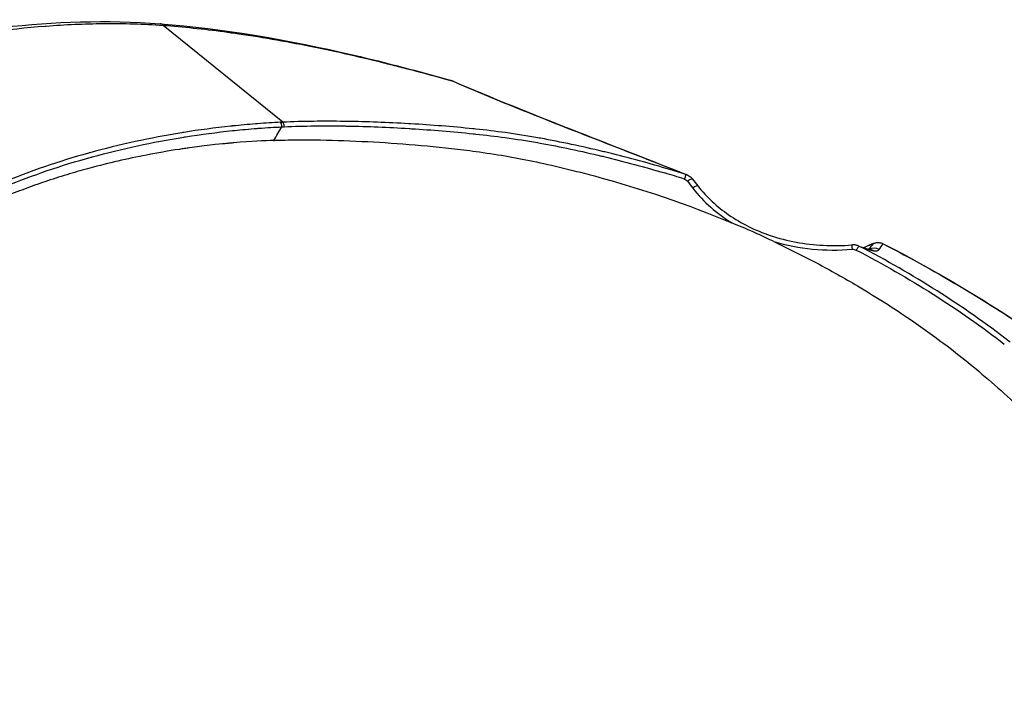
# Model space of a CAD drawing. Header units: millimetres. Extents: x 0 to 7374, y 0 to 4200.
# Tile 612 of 656: x 4776 to 4849, y 2158 to 2208. Entities that reach past the tile are written whole.
import ezdxf

# ---------------------------------------------------------------- set-up
doc = ezdxf.new("R2010")
doc.units = ezdxf.units.MM
doc.header["$LTSCALE"] = 0.2
doc.layers.add('01_Object Line', color=4, linetype='Continuous')

# ---------------------------------------------------------------- blocks, each defined once
blk = doc.blocks.new('A$C90bc888d')
for p, q in [((291.889, 380.837), (283.022, 388.024)), ((282.045, 379.627), (282.045, 379.627)), ((322.308, 376.618), (322.708, 376.104)), ((334.599, 371.672), (334.598, 371.672)), ((334.971, 371.528), (334.971, 371.528)), ((334.972, 371.528), (334.973, 371.528)), ((335.356, 371.403), (335.356, 371.403)), ((335.357, 371.402), (335.357, 371.402)), ((335.487, 371.395), (335.487, 371.395))]:
    blk.add_line(p, q)
for centre, major_axis, ratio, start_param, end_param in [((282.676, 386.624), (-0.114, -1.522), 0.435465, 2.770322, 3.141304), ((291.701, 380.356), (-0.024, 0.509), 0.276411, 4.969109, 5.885352), ((306.954, 338.71), (-56.903, 14.488), 0.696106, 4.627444, 4.650634), ((306.764, 338.361), (56.648, -14.23), 0.700319, 1.482307, 1.508445), ((326.806, 430.275), (105.654, -149.898), 0.195805, 4.938852, 4.942508), ((322.316, 375.794), (0.394, 0.308), 0.223066, 0.000465, 1.368233), ((335.749, 370.574), (0.768, -0.503), 0.997526, 1.681978, 2.555565), ((334.384, 371.206), (-1.342, -0.624), 0.022379, 3.091529, 3.60861)]:
    blk.add_ellipse(centre, major_axis=major_axis, ratio=ratio, start_param=start_param, end_param=end_param)
for points, knots in [([(250.628, 381.631), (252.339, 382.612), (254.161, 383.428), (256.033, 384.126), (256.667, 384.363), (257.306, 384.586), (257.951, 384.799), (257.96, 384.802), (257.97, 384.805), (257.979, 384.808), (259.254, 385.229), (260.553, 385.606), (261.872, 385.942), (263.202, 386.282), (264.55, 386.582), (265.914, 386.846), (268.628, 387.373), (271.418, 387.752), (274.263, 387.97), (274.273, 387.97), (274.283, 387.971), (274.293, 387.972), (274.306, 387.973), (274.319, 387.974), (274.332, 387.975), (275.734, 388.081), (277.151, 388.148), (278.586, 388.161), (278.596, 388.161), (278.605, 388.161), (278.615, 388.161), (279.342, 388.167), (280.074, 388.16), (280.812, 388.137), (280.824, 388.136), (280.835, 388.136), (280.847, 388.136), (281.569, 388.112), (282.295, 388.075), (283.022, 388.024)], [0, 0, 0, 0, 0.18613, 0.18613, 0.18613, 0.2490794, 0.2490794, 0.2490794, 0.2499729, 0.2499729, 0.2499729, 0.3744211, 0.3744211, 0.3744211, 0.4999777, 0.4999777, 0.4999777, 0.7499909, 0.7499909, 0.7499909, 0.7508764, 0.7508764, 0.7508764, 0.7520055, 0.7520055, 0.7520055, 0.8749955, 0.8749955, 0.8749955, 0.8758115, 0.8758115, 0.8758115, 0.9380751, 0.9380751, 0.9380751, 0.9390827, 0.9390827, 0.9390827, 1, 1, 1, 1]), ([(282.788, 388.146), (287.49, 387.791), (292.341, 386.942), (299.552, 385.254), (301.941, 384.626), (304.327, 383.955)], [0, 0, 0, 0, 1.520891, 1.520891, 2.26666, 2.26666, 2.26666, 2.26666]), ([(283.022, 388.024), (284.506, 387.919), (286.008, 387.76), (287.888, 387.507), (288.256, 387.455), (288.624, 387.401)], [0, 0, 0, 0, 0.8044, 0.8044, 1, 1, 1, 1]), ([(288.624, 387.401), (288.624, 387.401), (288.624, 387.401), (290.508, 387.127), (292.396, 386.798), (294.291, 386.409)], [0, 0, 0, 0, 0.000024, 0.000024, 1, 1, 1, 1]), ([(294.291, 386.409), (294.3, 386.407), (294.308, 386.405), (296.212, 386.013), (298.114, 385.571), (300.018, 385.09)], [0.0000001, 0.0000001, 0.0000001, 0.0000001, 0.0044785, 0.0044785, 1, 1, 1, 1]), ([(300.018, 385.09), (300.398, 384.994), (300.778, 384.896), (301.158, 384.797), (302.263, 384.509), (303.368, 384.209), (304.473, 383.899)], [0, 0, 0, 0, 0.2560969, 0.2560969, 0.2560969, 1, 1, 1, 1]), ([(304.327, 383.956), (304.328, 383.955), (304.346, 383.95), (304.382, 383.939), (304.43, 383.919), (304.46, 383.905), (304.473, 383.899)], [0.7086104, 0.7086104, 0.7086104, 0.7086104, 0.7145544, 0.8175038, 0.9209628, 1, 1, 1, 1]), ([(306.373, 383.091), (306.373, 383.091), (306.373, 383.091), (308.882, 382.038), (311.382, 381.043), (313.883, 380.063)], [0, 0, 0, 0, 0.000001, 0.000001, 1, 1, 1, 1]), ([(296.619, 380.895), (296.567, 380.896), (296.515, 380.897), (296.463, 380.897), (294.926, 380.919), (293.396, 380.907), (291.889, 380.837)], [0, 0, 0, 0, 0.0327482, 0.0327482, 0.0327482, 0.9999471, 0.9999471, 0.9999471, 0.9999471]), ([(291.889, 380.837), (291.915, 380.805), (291.939, 380.749), (291.958, 380.678), (291.973, 380.625), (291.984, 380.563), (291.992, 380.498)], [0.0000103, 0.0000103, 0.0000103, 0.0000103, 0.5710995, 0.5710995, 0.5710995, 0.9999987, 0.9999987, 0.9999987, 0.9999987]), ([(301.403, 380.714), (301.403, 380.714), (301.403, 380.714), (301.342, 380.718), (301.281, 380.721), (299.681, 380.812), (298.146, 380.871), (296.619, 380.895)], [0, 0, 0, 0, 0.0000048, 0.0000048, 0.0381625, 0.0381625, 1, 1, 1, 1]), ([(284.536, 380.076), (284.49, 380.069), (284.446, 380.062), (282.055, 379.671), (279.769, 379.173), (277.564, 378.565)], [0, 0, 0, 0, 0.0188125, 0.0188125, 1, 1, 1, 1]), ([(288.171, 380.558), (288.129, 380.554), (288.128, 380.554), (288.107, 380.552), (288.078, 380.549), (288.049, 380.546), (288.02, 380.542), (286.844, 380.417), (285.683, 380.262), (284.536, 380.076)], [0, 0, 0, 0, 0.017324, 0.017324, 0.017324, 0.041075, 0.041075, 0.041075, 1, 1, 1, 1]), ([(284.551, 379.731), (284.595, 379.738), (284.64, 379.745), (284.684, 379.752), (285.825, 379.934), (286.979, 380.088), (288.147, 380.211)], [0, 0, 0, 0, 0.037557, 0.037557, 0.037557, 1, 1, 1, 1]), ([(288.147, 380.211), (288.197, 380.216), (288.247, 380.221), (288.855, 380.283), (289.412, 380.336), (289.979, 380.377)], [0, 0, 0, 0, 0.081871, 0.081871, 1, 1, 1, 1]), ([(290.021, 380.725), (289.968, 380.721), (289.916, 380.717), (289.864, 380.713), (289.296, 380.668), (288.732, 380.617), (288.171, 380.558)], [0.0000001, 0.0000001, 0.0000001, 0.0000001, 0.0843653, 0.0843653, 0.0843653, 1, 1, 1, 1]), ([(289.979, 380.377), (290.031, 380.381), (290.083, 380.385), (290.136, 380.389), (290.703, 380.431), (291.267, 380.463), (291.833, 380.489)], [0, 0, 0, 0, 0.084372, 0.084372, 0.084372, 1, 1, 1, 1]), ([(291.835, 380.489), (291.837, 380.489), (291.838, 380.489), (291.84, 380.489), (291.891, 380.492), (291.941, 380.495), (291.992, 380.498)], [0.013341, 0.013341, 0.013341, 0.013341, 0.0447316, 0.0447316, 0.0447316, 0.999999, 0.999999, 0.999999, 0.999999]), ([(296.53, 380.556), (296.581, 380.555), (296.633, 380.554), (298.205, 380.524), (299.731, 380.461), (301.264, 380.368)], [0, 0, 0, 0, 0.032931, 0.032931, 1, 1, 1, 1]), ([(301.264, 380.368), (301.324, 380.364), (301.385, 380.36), (302.971, 380.262), (304.495, 380.143), (306.021, 379.979)], [0, 0, 0, 0, 0.038297, 0.038297, 1, 1, 1, 1]), ([(306.212, 380.327), (306.143, 380.334), (306.074, 380.341), (306.005, 380.348), (304.47, 380.508), (302.934, 380.625), (301.403, 380.714)], [0, 0, 0, 0, 0.0430531, 0.0430531, 0.0430531, 1, 1, 1, 1]), ([(311.021, 379.647), (311.021, 379.647), (311.021, 379.647), (310.958, 379.659), (310.895, 379.67), (310.024, 379.828), (309.216, 379.952), (307.675, 380.162), (306.943, 380.249), (306.212, 380.327)], [0, 0, 0, 0, 0.000043, 0.000043, 0.039453, 0.039453, 0.543289, 0.543289, 1, 1, 1, 1]), ([(313.883, 380.063), (313.883, 380.063), (313.883, 380.063), (315.998, 379.234), (318.113, 378.42), (320.237, 377.582)], [0, 0, 0, 0, 0.000001, 0.000001, 1, 1, 1, 1]), ([(228.217, 379.589), (226.923, 378.842), (225.667, 378.028), (223.242, 376.272), (222.072, 375.33), (219.825, 373.327), (218.748, 372.267), (216.691, 370.036), (215.711, 368.866), (212.921, 365.209), (211.263, 362.575), (208.351, 357.003), (207.096, 354.066), (204.972, 347.971), (204.103, 344.812), (202.721, 338.341), (202.207, 335.027), (201.507, 328.303), (201.319, 324.887), (201.239, 318.001), (201.347, 314.527), (201.829, 307.552), (202.204, 304.048), (203.199, 297.039), (203.818, 293.533), (205.28, 286.534), (206.123, 283.042), (208.015, 276.089), (209.065, 272.628), (212.502, 262.311), (215.177, 255.522), (221.203, 242.215), (224.556, 235.695), (228.217, 229.354), (231.878, 223.013), (235.848, 216.85), (244.359, 204.977), (248.901, 199.265), (258.523, 188.42), (263.602, 183.283), (274.262, 173.752), (279.843, 169.357), (288.543, 163.497), (291.499, 161.667), (297.503, 158.293), (300.553, 156.749), (306.728, 153.992), (309.855, 152.78), (316.149, 150.742), (319.319, 149.915), (325.661, 148.707), (328.831, 148.325), (335.113, 148.061), (338.224, 148.18), (344.305, 148.963), (347.276, 149.627), (352.992, 151.516), (355.736, 152.741), (358.325, 154.236)], [0, 0, 0, 0, 0.015625, 0.015625, 0.03125, 0.03125, 0.046875, 0.046875, 0.0625, 0.0625, 0.09375, 0.09375, 0.125, 0.125, 0.15625, 0.15625, 0.1875, 0.1875, 0.21875, 0.21875, 0.25, 0.25, 0.28125, 0.28125, 0.3125, 0.3125, 0.34375, 0.34375, 0.375, 0.375, 0.4375, 0.4375, 0.5, 0.5, 0.5, 0.5625, 0.5625, 0.625, 0.625, 0.6875, 0.6875, 0.75, 0.75, 0.78125, 0.78125, 0.8125, 0.8125, 0.84375, 0.84375, 0.875, 0.875, 0.90625, 0.90625, 0.9375, 0.9375, 0.96875, 0.96875, 1, 1, 1, 1]), ([(291.212, 379.489), (290.541, 379.462), (289.549, 379.416), (288.254, 379.305), (288.161, 379.297), (288.067, 379.289), (287.971, 379.28), (287.923, 379.276), (287.875, 379.272), (287.827, 379.267), (287.815, 379.266), (287.802, 379.265), (287.787, 379.263), (287.74, 379.259), (287.684, 379.254), (287.68, 379.253), (287.517, 379.238), (286.598, 379.163), (284.963, 378.933), (284.846, 378.917), (284.726, 378.899), (284.602, 378.881), (284.54, 378.872), (284.477, 378.863), (284.413, 378.853), (284.349, 378.844), (284.254, 378.829), (284.219, 378.824), (283.4, 378.699), (282.587, 378.558), (281.783, 378.402), (280.353, 378.126), (278.949, 377.803), (277.58, 377.434), (277.072, 377.298), (276.568, 377.155), (276.068, 377.005), (275.517, 376.84), (274.971, 376.667), (274.431, 376.486), (273.916, 376.314), (273.406, 376.134), (272.902, 375.948), (272.65, 375.854), (272.399, 375.759), (272.15, 375.663), (271.901, 375.566), (271.612, 375.451), (271.406, 375.367), (271.187, 375.278), (270.958, 375.183), (270.719, 375.081), (270.284, 374.896), (269.817, 374.69), (269.32, 374.46), (269.063, 374.341), (268.838, 374.234), (268.527, 374.083), (268.062, 373.856), (267.688, 373.665), (267.402, 373.515), (267.354, 373.49), (267.309, 373.467), (267.266, 373.444), (267.223, 373.421), (267.22, 373.42), (267.145, 373.38), (266.918, 373.259), (266.735, 373.16), (266.595, 373.083), (266.548, 373.057), (266.543, 373.054), (266.468, 373.013), (266.394, 372.972), (266.329, 372.935), (266.273, 372.904), (266.217, 372.873), (266.208, 372.868), (266.134, 372.826), (266.06, 372.784), (266.041, 372.773), (265.968, 372.731), (265.949, 372.721), (265.938, 372.714), (265.926, 372.708), (265.915, 372.701), (265.903, 372.694), (265.885, 372.684), (265.868, 372.674), (265.849, 372.664), (265.834, 372.655), (265.827, 372.651), (265.821, 372.647), (265.816, 372.644), (265.809, 372.64), (265.804, 372.636), (265.802, 372.636)], [0, 0, 0, 0, 0.109375, 0.109375, 0.109375, 0.1171875, 0.1171875, 0.1171875, 0.1210938, 0.1210938, 0.1210938, 0.122003, 0.122003, 0.122003, 0.125, 0.125, 0.125, 0.234375, 0.234375, 0.234375, 0.2421875, 0.2421875, 0.2421875, 0.2460938, 0.2460938, 0.2460938, 0.25, 0.25, 0.25, 0.3400154, 0.3400154, 0.3400154, 0.5, 0.5, 0.5, 0.5594142, 0.5594142, 0.5594142, 0.625, 0.625, 0.625, 0.6875, 0.6875, 0.6875, 0.71875, 0.71875, 0.71875, 0.75, 0.75, 0.75, 0.7832522, 0.7832522, 0.7832522, 0.84375, 0.84375, 0.84375, 0.875, 0.875, 0.875, 0.921875, 0.921875, 0.921875, 0.9296875, 0.9296875, 0.9296875, 0.9375, 0.9375, 0.9375, 0.9609375, 0.9609375, 0.9609375, 0.96875, 0.96875, 0.96875, 0.9765625, 0.9765625, 0.9765625, 0.984375, 0.984375, 0.984375, 0.9921875, 0.9921875, 0.9921875, 0.9941406, 0.9941406, 0.9941406, 0.9960938, 0.9960938, 0.9960938, 0.9979199, 0.9979199, 0.9979199, 0.9987896, 0.9987896, 0.9987896, 0.9999842, 0.9999842, 0.9999842, 0.9999842]), ([(277.661, 378.238), (277.691, 378.247), (277.72, 378.255), (279.944, 378.862), (282.218, 379.354), (284.551, 379.731), (284.551, 379.731)], [0, 0, 0, 0, 0.013332, 0.013332, 0.999898, 1, 1, 1, 1]), ([(291.212, 379.489), (291.267, 379.491), (291.283, 379.492), (291.355, 379.494), (291.391, 379.496), (291.5, 379.499), (291.572, 379.502), (291.789, 379.508), (291.933, 379.512), (292.367, 379.522), (292.657, 379.526), (293.527, 379.533), (294.108, 379.53), (295.831, 379.502), (297.027, 379.458), (300.447, 379.275), (302.941, 379.075), (305.613, 378.746), (305.929, 378.706), (306.925, 378.571), (307.67, 378.46), (309.716, 378.109), (311.134, 377.815), (312.985, 377.37), (313.253, 377.304), (314.011, 377.114), (314.515, 376.984), (318.539, 375.902), (321.914, 374.751), (325.232, 373.361)], [0.000088, 0.000088, 0.000088, 0.000088, 0.017674, 0.017674, 0.035339, 0.035339, 0.070648, 0.070648, 0.141198, 0.141198, 0.282076, 0.282076, 0.56356, 0.56356, 1.111673, 1.111673, 2.148082, 2.148082, 2.28697, 2.28697, 2.586414, 2.586414, 3.119118, 3.119118, 3.20915, 3.20915, 3.374572, 3.374572, 4.523308, 4.523308, 4.523308, 4.523308]), ([(306.021, 379.979), (306.089, 379.972), (306.158, 379.964), (306.954, 379.877), (307.678, 379.792), (308.405, 379.692)], [0, 0, 0, 0, 0.08621, 0.08621, 1, 1, 1, 1]), ([(310.799, 379.323), (310.8, 379.322), (310.8, 379.322), (310.863, 379.311), (310.925, 379.3), (312.51, 379.012), (314.034, 378.69), (315.549, 378.326)], [0, 0, 0, 0, 0.000245, 0.000245, 0.03949, 0.03949, 1, 1, 1, 1]), ([(315.806, 378.628), (315.746, 378.642), (315.686, 378.656), (314.098, 379.036), (312.561, 379.362), (311.021, 379.647)], [0, 0, 0, 0, 0.037637, 0.037637, 1, 1, 1, 1]), ([(320.531, 377.351), (320.474, 377.368), (320.417, 377.385), (318.854, 377.852), (317.334, 378.259), (315.806, 378.628)], [0, 0, 0, 0, 0.036667, 0.036667, 1, 1, 1, 1]), ([(277.564, 378.565), (277.534, 378.557), (277.504, 378.549), (277.475, 378.541), (275.259, 377.927), (273.121, 377.198), (271.084, 376.361), (269.019, 375.512), (267.052, 374.551), (265.201, 373.482)], [0, 0, 0, 0, 0.0066438, 0.0066438, 0.0066438, 0.5000528, 0.5000528, 0.5000528, 1, 1, 1, 1]), ([(265.45, 373.226), (267.29, 374.287), (269.247, 375.241), (273.329, 376.911), (275.456, 377.633), (277.661, 378.238), (277.661, 378.238)], [0, 0, 0, 0, 0.503286, 0.503286, 0.999986, 1, 1, 1, 1]), ([(315.549, 378.326), (315.549, 378.326), (315.549, 378.326), (315.608, 378.312), (315.667, 378.298), (317.241, 377.917), (318.748, 377.514), (320.239, 377.069)], [0, 0, 0, 0, 0.000087, 0.000087, 0.037711, 0.037711, 1, 1, 1, 1]), ([(321.83, 376.949), (321.823, 376.944), (321.8, 376.901), (321.749, 376.769), (321.714, 376.672), (321.696, 376.62)], [0.0000003, 0.0000003, 0.0000003, 0.0000003, 0.4285714, 0.7142857, 1, 1, 1, 1]), ([(321.696, 376.62), (321.701, 376.618), (321.706, 376.617), (321.711, 376.615), (321.745, 376.603), (321.777, 376.586), (321.807, 376.567), (321.853, 376.538), (321.895, 376.501), (321.928, 376.458)], [0.0000001, 0.0000001, 0.0000001, 0.0000001, 0.0535714, 0.0535714, 0.0535714, 0.4285714, 0.4285714, 0.4285714, 1, 1, 1, 1]), ([(321.898, 376.926), (321.99, 376.889), (322.077, 376.837), (322.21, 376.729), (322.261, 376.678), (322.305, 376.621)], [0, 0, 0, 0, 0.02985587, 0.02985587, 0.0514705, 0.0514705, 0.0514705, 0.0514705]), ([(322.307, 376.618), (322.301, 376.626), (322.291, 376.63), (322.276, 376.63), (322.246, 376.631), (322.196, 376.615), (322.134, 376.585), (322.073, 376.555), (322.001, 376.51), (321.928, 376.458)], [0.2927597, 0.2927597, 0.2927597, 0.2927597, 0.4288236, 0.4288236, 0.4288236, 0.7144024, 0.7144024, 0.7144024, 1, 1, 1, 1]), ([(322.711, 376.102), (323.346, 375.287), (324.128, 374.567), (325.924, 373.32), (326.976, 372.804), (329.328, 372.013), (330.664, 371.772), (332.711, 371.664), (333.427, 371.675), (334.138, 371.733)], [0, 0, 0, 0, 0.318793, 0.318793, 0.667985, 0.667985, 1.070268, 1.070268, 1.284545, 1.284545, 1.284545, 1.284545]), ([(328.337, 371.98), (328.073, 372.103), (327.811, 372.229), (327.289, 372.479), (327.032, 372.6), (326.252, 372.945), (325.738, 373.148), (325.232, 373.361)], [0.0001148, 0.0001148, 0.0001148, 0.0001148, 0.0889571, 0.0889571, 0.1768666, 0.1768666, 0.3347276, 0.3347276, 0.3347276, 0.3347276]), ([(328.337, 371.98), (329.409, 371.474), (330.465, 370.946), (332.541, 369.847), (333.56, 369.276), (336.551, 367.507), (338.468, 366.244), (341.508, 364.015), (342.682, 363.089), (344.429, 361.611), (345.054, 361.06), (346.357, 359.859), (347.028, 359.209), (348.407, 357.804), (349.123, 357.032), (350.587, 355.357), (351.327, 354.452), (352.402, 353.044), (352.765, 352.551), (353.479, 351.541), (353.829, 351.026), (354.456, 350.064), (354.735, 349.618), (355.791, 347.869), (356.497, 346.552), (358.368, 342.57), (359.285, 339.881), (360.439, 334.533), (360.675, 331.868), (360.471, 326.595), (360.02, 323.964), (358.199, 318.28), (356.638, 315.294), (354.29, 312.159), (353.98, 311.765), (352.538, 310.016), (351.29, 308.725), (349.624, 307.243), (349.315, 306.977), (347.988, 305.875), (346.911, 305.071), (345.118, 303.86), (344.396, 303.406), (343.644, 302.973)], [0.000092, 0.000092, 0.000092, 0.000092, 0.360928, 0.360928, 0.721039, 0.721039, 1.438493, 1.438493, 1.919877, 1.919877, 2.197997, 2.197997, 2.515231, 2.515231, 2.872707, 2.872707, 3.277924, 3.277924, 3.493854, 3.493854, 3.717052, 3.717052, 3.907709, 3.907709, 4.462318, 4.462318, 5.565657, 5.565657, 6.670793, 6.670793, 7.792298, 7.792298, 9.197372, 9.197372, 9.403245, 9.403245, 10.121652, 10.121652, 10.281396, 10.281396, 10.789675, 10.789675, 11.114277, 11.114277, 11.114277, 11.114277]), ([(334.138, 371.733), (334.137, 371.733), (334.136, 371.73), (334.135, 371.723), (334.134, 371.71), (334.133, 371.683), (334.134, 371.645), (334.136, 371.587), (334.14, 371.502), (334.147, 371.407)], [0.1515053, 0.1515053, 0.1515053, 0.1515053, 0.2856796, 0.2856796, 0.2856796, 0.5713316, 0.5713316, 0.5713316, 0.9999997, 0.9999997, 0.9999997, 0.9999997]), ([(334.598, 371.671), (334.569, 371.682), (334.539, 371.692), (334.478, 371.708), (334.448, 371.715), (334.387, 371.725), (334.356, 371.73), (334.294, 371.735), (334.263, 371.736), (334.2, 371.737), (334.169, 371.735), (334.138, 371.733)], [4.9919115, 4.9919115, 4.9919115, 4.9919115, 5.0838309, 5.0838309, 5.1757503, 5.1757503, 5.2676697, 5.2676697, 5.3595891, 5.3595891, 5.4515084, 5.4515084, 5.4515084, 5.4515084]), ([(334.706, 371.624), (334.679, 371.63), (334.599, 371.573), (334.493, 371.423), (334.449, 371.35)], [0.0000019, 0.0000019, 0.0000019, 0.0000019, 0.5714286, 1, 1, 1, 1]), ([(334.449, 371.35), (336.41, 370.335), (338.32, 369.24), (340.16, 368.073), (342, 366.907), (343.769, 365.67), (345.447, 364.371)], [0, 0, 0, 0, 0.500008, 0.500008, 0.500008, 1, 1, 1, 1]), ([(334.598, 371.671), (334.993, 371.526), (335.266, 371.444), (335.445, 371.403), (335.468, 371.398), (335.487, 371.395)], [0, 0, 0, 0, 0.2877218, 0.2877218, 0.3361648, 0.3361648, 0.3361648, 0.3361648]), ([(345.888, 364.512), (345.888, 364.512), (345.888, 364.512), (345.861, 364.532), (345.835, 364.553), (344.114, 365.884), (340.543, 368.385), (336.685, 370.598), (334.706, 371.624)], [0, 0, 0, 0, 0.0000021, 0.0000021, 0.0078234, 0.0078234, 0.5039117, 0.9999994, 0.9999994, 0.9999994, 0.9999994]), ([(335.611, 371.792), (335.668, 371.815), (335.713, 371.834), (335.789, 371.86), (335.815, 371.869), (335.868, 371.883), (335.889, 371.888), (335.939, 371.898), (335.968, 371.903), (336.037, 371.91), (336.079, 371.911), (336.185, 371.905), (336.25, 371.894), (336.365, 371.861), (336.415, 371.841), (336.463, 371.817)], [0, 0, 0, 0, 0.0351432, 0.0351432, 0.050127, 0.050127, 0.0580574, 0.0580574, 0.0673854, 0.0673854, 0.0799165, 0.0799165, 0.0996632, 0.0996632, 0.1157569, 0.1157569, 0.1157569, 0.1157569]), ([(335.749, 371.304), (335.834, 371.289), (335.926, 371.284), (336.076, 371.307), (336.135, 371.348), (336.162, 371.391)], [0, 0, 0, 0, 0.285714, 0.428571, 1, 1, 1, 1]), ([(336.462, 371.817), (344.205, 367.814), (351.344, 363.016), (362.903, 352.442), (367.537, 346.568), (372.482, 336.78), (373.808, 332.94), (374.508, 329.118)], [0, 0, 0, 0, 2.739419, 2.739419, 5.395282, 5.395282, 7.015838, 7.015838, 7.015838, 7.015838])]:
    blk.add_open_spline(points, degree=3, knots=knots)
for points in [[(271.118, 387.883), (274.901, 388.295), (278.827, 388.444), (282.789, 388.146)], [(304.326, 383.956), (304.397, 383.936), (304.468, 383.91), (304.538, 383.88)], [(304.541, 383.879), (304.519, 383.888), (304.496, 383.895), (304.473, 383.899)], [(304.473, 383.899), (305.107, 383.626), (305.741, 383.357), (306.373, 383.091)], [(304.541, 383.879), (310.353, 381.38), (316.092, 379.258), (321.884, 376.932)], [(291.733, 380.828), (291.162, 380.799), (290.592, 380.77), (290.021, 380.725)], [(291.889, 380.837), (291.837, 380.834), (291.785, 380.831), (291.733, 380.828)], [(291.212, 379.489), (291.42, 379.822), (291.627, 380.155), (291.833, 380.489)], [(291.992, 380.498), (293.483, 380.571), (295.001, 380.583), (296.53, 380.556)], [(308.405, 379.692), (309.207, 379.581), (310.004, 379.464), (310.799, 379.323)], [(320.237, 377.582), (320.768, 377.373), (321.299, 377.162), (321.83, 376.949)], [(321.896, 376.927), (321.875, 376.935), (321.853, 376.943), (321.83, 376.949)], [(321.898, 376.926), (321.897, 376.926), (321.897, 376.927), (321.896, 376.927)], [(322.308, 376.618), (322.308, 376.618), (322.307, 376.618), (322.307, 376.618)], [(322.328, 375.942), (323.121, 374.921), (324.119, 374.052), (325.232, 373.361)], [(328.337, 371.98), (330.199, 371.424), (332.194, 371.243), (334.147, 371.407)], [(334.138, 371.733), (334.138, 371.733), (334.138, 371.733), (334.138, 371.733)], [(334.147, 371.407), (334.224, 371.413), (334.389, 371.381), (334.449, 371.35)], [(334.706, 371.624), (334.67, 371.642), (334.635, 371.658), (334.599, 371.672)], [(334.706, 371.624), (335.195, 371.443), (335.524, 371.346), (335.749, 371.304)], [(334.987, 371.535), (335.193, 371.62), (335.4, 371.705), (335.606, 371.79)], [(334.988, 371.534), (335.184, 371.615), (335.38, 371.696), (335.576, 371.776)], [(335.725, 371.827), (335.603, 371.687), (335.486, 371.551), (335.373, 371.42)], [(335.487, 371.395), (335.579, 371.378), (335.669, 371.347), (335.749, 371.304)], [(335.487, 371.395), (335.5, 371.393), (335.506, 371.392), (335.506, 371.392)], [(335.576, 371.776), (335.587, 371.782), (335.599, 371.787), (335.61, 371.792)], [(335.61, 371.792), (335.611, 371.792), (335.611, 371.792), (335.611, 371.792)], [(335.725, 371.827), (335.834, 371.878), (336.087, 371.936), (336.34, 371.873), (336.448, 371.819)], [(336.162, 371.391), (336.257, 371.534), (336.352, 371.677), (336.448, 371.819)], [(336.448, 371.819), (336.454, 371.82), (336.459, 371.819), (336.462, 371.817)], [(336.448, 371.819), (340.606, 369.669), (344.566, 367.311), (348.243, 364.756)]]:
    blk.add_open_spline(points, degree=3)

msp = doc.modelspace()

# ---------------------------------------------------------------- block references
at = {"layer": '01_Object Line'}
msp.add_blockref('A$C90bc888d', (4503.2, 1819.544), dxfattribs=at)

doc.saveas('drawing.dxf')
